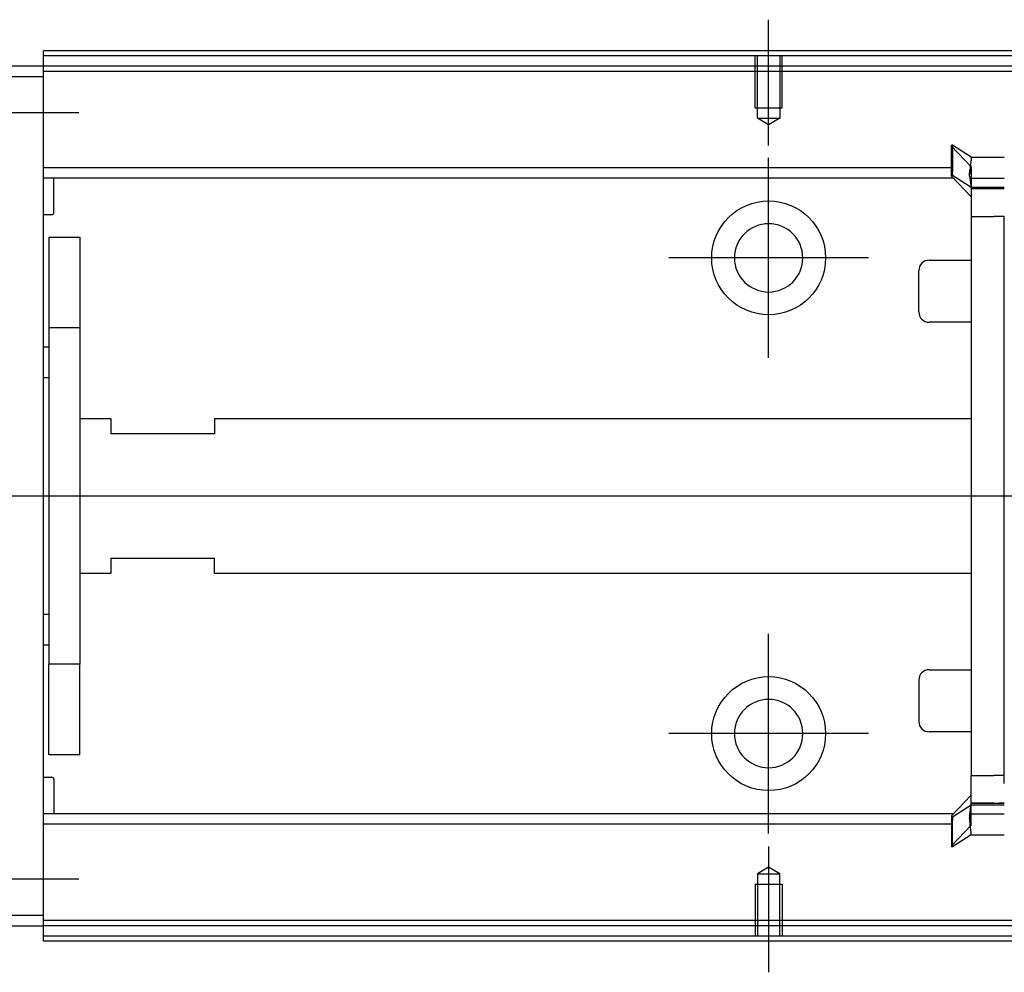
# Model space of a CAD drawing. Header units: millimetres. Extents: x -1108 to 3135, y -1596 to 860.
# Tile 624 of 649: x 888 to 983, y 232 to 324. Entities that reach past the tile are written whole.
import ezdxf
from ezdxf.lldxf.tags import DXFTag

# ---------------------------------------------------------------- set-up
doc = ezdxf.new("R2010")
doc.units = ezdxf.units.MM
doc.layers.get('0').update_dxf_attribs({"linetype": 'CONTINUOUS'})
tags = doc.linetypes.add('DASHED', pattern=[25.72, 12.86, -12.86]).pattern_tags.tags
tags[6:7] = [DXFTag(74, 4), DXFTag(75, 0), DXFTag(340, '0'), DXFTag(46, 0.0), DXFTag(50, 0.0), DXFTag(44, 0.0), DXFTag(45, 0.0)]
tags[4:5] = [DXFTag(74, 4), DXFTag(75, 0), DXFTag(340, '0'), DXFTag(46, 0.0), DXFTag(50, 0.0), DXFTag(44, 0.0), DXFTag(45, 0.0)]

msp = doc.modelspace()

# ---------------------------------------------------------------- linework, layer by layer
at = {"ltscale": 0.2}
for p, q in [((960.308, 311.52), (960.308, 323.666)), ((893.708, 314.666), (874.408, 314.666)), ((960.308, 291.016), (960.308, 310.316)), ((969.958, 300.666), (950.658, 300.666)), ((960.308, 245.069), (960.308, 264.369)), ((969.958, 254.719), (950.658, 254.719)), ((960.308, 243.812), (960.308, 231.666)), ((893.708, 240.666), (874.408, 240.666))]:
    msp.add_line(p, q, dxfattribs=at)
at = {"linetype": 'Continuous'}
for p, q in [((890.308, 320.166), (890.308, 320.666)), ((1161.186, 320.166), (890.308, 320.166)), ((890.308, 319.166), (890.308, 320.166)), ((890.308, 319.166), (877.308, 319.166)), ((890.308, 318.166), (890.308, 319.166)), ((1160.945, 319.166), (890.308, 319.166)), ((877.308, 318.166), (890.308, 318.166)), ((890.308, 237.166), (890.308, 318.166)), ((978.058, 311.542), (977.958, 311.542)), ((977.958, 309.002), (977.958, 311.542)), ((977.958, 311.441), (979.858, 309.461)), ((979.858, 310.39), (978.058, 311.542)), ((978.058, 311.542), (978.058, 309.002)), ((979.858, 310.39), (983.058, 310.39)), ((977.958, 309.347), (890.308, 309.347)), ((977.958, 308.647), (977.958, 309.002)), ((978.058, 308.647), (978.058, 309.002)), ((978.158, 308.347), (890.308, 308.347)), ((891.308, 305.022), (891.308, 308.347)), ((977.958, 308.647), (978.058, 308.647)), ((977.958, 308.547), (977.958, 308.647)), ((979.858, 306.569), (977.958, 308.547)), ((978.058, 308.647), (979.858, 307.497)), ((979.734, 308.347), (983.048, 308.347)), ((979.858, 308.401), (979.858, 307.347)), ((979.858, 307.497), (983.058, 307.497)), ((979.858, 307.347), (979.858, 304.647)), ((891.108, 304.822), (890.308, 304.822)), ((979.858, 304.647), (982.058, 304.647)), ((979.858, 304.647), (979.858, 250.686)), ((983.058, 304.647), (982.058, 304.647)), ((983.058, 250.646), (983.058, 304.687)), ((890.808, 302.666), (893.808, 302.666)), ((890.808, 302.666), (890.808, 293.914)), ((893.808, 302.666), (893.808, 293.914)), ((975.808, 300.443), (979.858, 300.443)), ((974.808, 295.443), (974.808, 299.443)), ((974.808, 299.443), (974.808, 299.443)), ((893.808, 293.914), (890.808, 293.914)), ((890.808, 293.914), (890.808, 261.418)), ((893.808, 293.914), (893.808, 261.418)), ((979.858, 294.443), (975.808, 294.443)), ((890.307, 292.071), (890.807, 292.071)), ((890.807, 289.071), (890.307, 289.071)), ((893.808, 285.166), (896.808, 285.166)), ((896.808, 285.166), (896.808, 283.666)), ((906.808, 285.166), (979.866, 285.166)), ((906.808, 285.166), (906.808, 283.666)), ((906.808, 283.666), (896.808, 283.666)), ((896.808, 271.666), (906.808, 271.666)), ((896.808, 271.666), (896.808, 270.166)), ((906.808, 270.166), (906.808, 271.666)), ((896.808, 270.166), (893.808, 270.166)), ((979.866, 270.166), (906.808, 270.166)), ((890.307, 266.262), (890.807, 266.262)), ((890.807, 263.262), (890.307, 263.262)), ((893.808, 261.418), (890.808, 261.418)), ((890.808, 252.666), (890.808, 261.418)), ((893.808, 252.666), (893.808, 261.418)), ((975.808, 260.89), (979.858, 260.89)), ((974.808, 259.89), (974.808, 255.89)), ((979.858, 254.89), (975.808, 254.89)), ((893.808, 252.666), (890.808, 252.666)), ((890.308, 250.511), (891.108, 250.511)), ((891.308, 250.311), (891.308, 246.986)), ((979.858, 247.986), (979.858, 250.686)), ((979.858, 250.686), (982.058, 250.686)), ((983.058, 250.686), (982.058, 250.686)), ((983.058, 249.917), (983.058, 250.646)), ((979.858, 248.764), (977.958, 246.786)), ((978.058, 246.686), (979.858, 247.836)), ((979.858, 246.931), (979.858, 247.986)), ((979.858, 247.836), (983.058, 247.836)), ((978.158, 246.986), (890.308, 246.986)), ((977.958, 246.786), (977.958, 246.686)), ((977.958, 246.686), (977.958, 246.33)), ((977.958, 246.686), (978.058, 246.686)), ((977.958, 246.33), (977.958, 243.791)), ((978.058, 246.686), (978.058, 246.33)), ((978.058, 243.791), (978.058, 246.33)), ((979.734, 246.986), (983.048, 246.986)), ((977.958, 245.986), (890.308, 245.986)), ((977.958, 243.891), (979.858, 245.872)), ((979.858, 244.942), (978.058, 243.791)), ((979.858, 244.942), (983.058, 244.942)), ((978.058, 243.791), (977.958, 243.791)), ((890.308, 237.166), (877.308, 237.166)), ((890.308, 236.166), (890.308, 237.166)), ((877.308, 236.166), (890.308, 236.166)), ((1140.947, 236.166), (890.308, 236.166)), ((890.308, 235.166), (890.308, 236.166)), ((1140.706, 235.166), (890.308, 235.166)), ((890.308, 234.666), (890.308, 235.166))]:
    msp.add_line(p, q, dxfattribs=at)
at = {"linetype": 'DASHED', "ltscale": 0.1}
for p, q in [((959.008, 315.166), (959.008, 320.166)), ((959.233, 314.17), (959.233, 320.166)), ((961.383, 320.166), (961.383, 314.17)), ((961.608, 315.166), (961.608, 320.166)), ((959.008, 315.166), (961.608, 315.166)), ((960.308, 313.524), (959.233, 314.17)), ((959.233, 314.17), (961.383, 314.17)), ((961.383, 314.17), (960.308, 313.524)), ((960.308, 241.809), (959.233, 241.163)), ((961.383, 241.163), (960.308, 241.809)), ((959.233, 241.163), (959.233, 235.166)), ((959.233, 241.163), (961.383, 241.163)), ((961.383, 235.166), (961.383, 241.163)), ((959.008, 240.166), (961.608, 240.166)), ((959.008, 240.166), (959.008, 235.166)), ((961.608, 240.166), (961.608, 235.166))]:
    msp.add_line(p, q, dxfattribs=at)
at = {"linetype": 'DASHED'}
for p, q in [((1230.308, 318.667), (890.308, 318.666)), ((982.058, 307.347), (979.858, 307.347)), ((983.058, 307.347), (982.557, 307.347)), ((982.058, 247.986), (979.858, 247.986)), ((983.058, 247.986), (982.558, 247.986)), ((1141.067, 236.666), (890.308, 236.666))]:
    msp.add_line(p, q, dxfattribs=at)
msp.add_line((1244.307, 277.623), (802.308, 277.666))
at = {"linetype": 'Continuous'}
for centre in [(960.308, 300.666), (960.308, 254.719)]:
    msp.add_circle(centre, 5.5, dxfattribs=at)
at = {"linetype": 'Continuous', "extrusion": (0, 0, -1)}
msp.add_circle((-960.308, 300.666), 3.3, dxfattribs=at)
at = {"linetype": 'Continuous', "extrusion": (-6.12303e-17, 0, -1)}
msp.add_circle((-960.308, 254.719), 3.3, dxfattribs=at)
at = {"linetype": 'Continuous'}
for centre, radius, start, end in [((891.108, 305.022), 0.2, 270, 0), ((975.808, 299.443), 1, 90, 180), ((975.808, 295.443), 1, 180, 270), ((975.808, 259.89), 1, 90, 180), ((975.808, 255.89), 1, 180, 270), ((891.108, 250.311), 0.2, 0, 90)]:
    msp.add_arc(centre, radius, start, end, dxfattribs=at)
for points, degree in [([(1161.307, 320.666), (890.308, 320.666)], 1), ([(979.697, 308.699), (979.714, 308.879), (979.731, 309.053), (979.748, 309.214)], 3), ([(979.701, 308.563), (979.713, 308.486), (979.724, 308.41), (979.735, 308.338)], 3), ([(979.858, 307.347), (980.858, 307.347)], 1), ([(980.858, 307.347), (983.058, 307.347)], 1), ([(979.858, 247.986), (980.858, 247.986)], 1), ([(980.858, 247.986), (983.058, 247.986)], 1), ([(979.697, 246.633), (979.714, 246.453), (979.731, 246.279), (979.748, 246.118)], 3), ([(979.701, 246.769), (979.713, 246.846), (979.724, 246.922), (979.735, 246.995)], 3), ([(1140.586, 234.666), (890.308, 234.666)], 1)]:
    msp.add_open_spline(points, degree=degree, dxfattribs=at)
for points, knots in [([(979.858, 310.39), (979.867, 310.37), (979.865, 310.302), (979.845, 310.08), (979.827, 309.923), (979.783, 309.542), (979.757, 309.312), (979.72, 308.945), (979.708, 308.824), (979.697, 308.699)], [0, 0, 0, 0, 0.287722, 0.287722, 0.57524, 0.57524, 0.866218, 0.866218, 1, 1, 1, 1]), ([(979.701, 308.563), (979.698, 308.585), (979.696, 308.606), (979.694, 308.652), (979.695, 308.676), (979.697, 308.699)], [0, 0, 0, 0, 0.477374, 0.477374, 1, 1, 1, 1]), ([(979.735, 308.338), (979.747, 308.258), (979.758, 308.181), (979.789, 307.973), (979.806, 307.852), (979.834, 307.662), (979.844, 307.59), (979.855, 307.514), (979.858, 307.497), (979.858, 307.497)], [0, 0, 0, 0, 0.160093, 0.160093, 0.46629, 0.46629, 0.769268, 0.769268, 1, 1, 1, 1]), ([(979.735, 246.995), (979.747, 247.075), (979.758, 247.151), (979.789, 247.359), (979.807, 247.48), (979.834, 247.67), (979.844, 247.742), (979.855, 247.819), (979.858, 247.836), (979.858, 247.836)], [0, 0, 0, 0, 0.160093, 0.160093, 0.46629, 0.46629, 0.769268, 0.769268, 1, 1, 1, 1]), ([(979.701, 246.769), (979.698, 246.748), (979.696, 246.726), (979.694, 246.681), (979.695, 246.657), (979.697, 246.633)], [0, 0, 0, 0, 0.477374, 0.477374, 1, 1, 1, 1]), ([(979.858, 244.942), (979.867, 244.962), (979.865, 245.03), (979.845, 245.252), (979.827, 245.409), (979.783, 245.79), (979.758, 246.02), (979.72, 246.387), (979.709, 246.509), (979.697, 246.633)], [0, 0, 0, 0, 0.287722, 0.287722, 0.57524, 0.57524, 0.866218, 0.866218, 1, 1, 1, 1])]:
    msp.add_open_spline(points, degree=3, knots=knots, dxfattribs=at)
for points in [[(979.858, 309.461), (979.858, 309.413), (979.858, 308.401)], [(979.858, 245.872), (979.858, 245.919), (979.858, 246.931)]]:
    msp.add_rational_spline(points, [1, 0.817576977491, 1], degree=2, dxfattribs=at)

doc.saveas('drawing.dxf')
